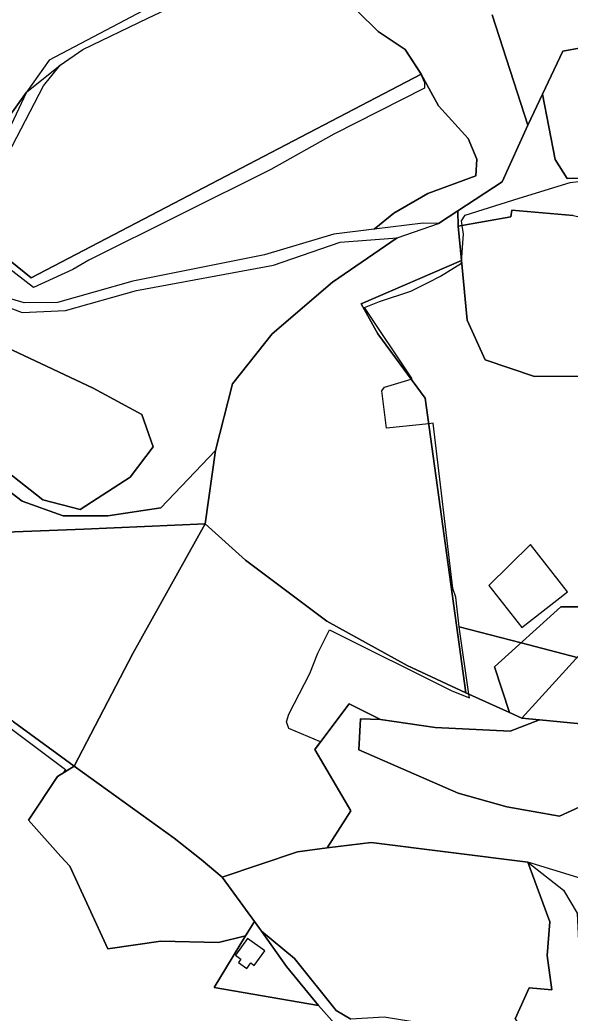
# Model space of a CAD drawing. Extents: x -477304 to -465429, y -1159113 to -1149210.
# Drawn here: x -474865.5 to -474675.4, y -1151917.1 to -1151574 of the extents above; entities that cross this region are included whole.
import ezdxf

# ---------------------------------------------------------------- set-up
doc = ezdxf.new("R2010")
doc.units = 0
for name, color, linetype in [('BPEJ_s', 7, 'Continuous'), ('PUPFL_s', 7, 'Continuous'), ('trav_porost_s', 7, 'Continuous')]:
    doc.layers.add(name, color=color, linetype=linetype)

msp = doc.modelspace()

# ---------------------------------------------------------------- linework, layer by layer
at = {"layer": 'BPEJ_s'}
for points in [[(-474755.87, -1151564.05), (-474741.71, -1151578.12), (-474732.42, -1151584.23), (-474727.19, -1151592.27), (-474726.87, -1151592.75), (-474726.95, -1151592.79), (-474725.69, -1151595.68), (-474725.69, -1151597.59), (-474757.02, -1151613.57), (-474778.75, -1151625.72), (-474841.63, -1151657.06), (-474847.15, -1151660.24), (-474860.79, -1151666.42), (-474873.11, -1151657)], [(-474755.87, -1151564.05), (-474741.71, -1151578.12), (-474732.42, -1151584.23), (-474727.19, -1151592.27), (-474726.87, -1151592.75), (-474726.95, -1151592.79), (-474725.69, -1151595.68), (-474725.69, -1151597.59), (-474757.02, -1151613.57), (-474778.75, -1151625.72), (-474841.63, -1151657.06), (-474847.15, -1151660.24), (-474860.79, -1151666.42), (-474873.11, -1151657)], [(-474868.01, -1151605.83), (-474863.19, -1151599.05), (-474851.53, -1151589.68), (-474843.7, -1151584.28), (-474821.26, -1151573.48)], [(-474868.01, -1151605.83), (-474863.19, -1151599.05), (-474851.53, -1151589.68), (-474843.7, -1151584.28), (-474821.26, -1151573.48)], [(-474879.32, -1151810.88), (-474858.46, -1151826.42), (-474849.73, -1151832.93), (-474850.35, -1151834.01), (-474846.67, -1151831.8), (-474812.21, -1151856.67), (-474802.86, -1151863.95), (-474795.56, -1151870.14), (-474769.62, -1151861.34), (-474759.29, -1151859.94), (-474751.1, -1151847.17), (-474763.59, -1151826), (-474761.62, -1151823.39), (-474772.57, -1151818.77), (-474773.42, -1151816.42), (-474772.57, -1151813.87), (-474765.33, -1151799.8), (-474762.56, -1151792.77), (-474758.57, -1151784.65), (-474716.32, -1151805.77), (-474710.19, -1151808.2), (-474710.38, -1151806.9), (-474713.68, -1151783.68), (-474714.83, -1151773.38), (-474715.89, -1151770.4), (-474722.75, -1151713.33), (-474724.25, -1151713.5), (-474738.84, -1151715.1), (-474740.4, -1151702.21), (-474739.55, -1151700.94), (-474730.26, -1151698.14), (-474729.95, -1151698.05), (-474746.48, -1151673.41), (-474741.25, -1151671.32), (-474730.38, -1151667.7), (-474724.25, -1151664.63), (-474720.16, -1151662.58), (-474712.91, -1151658.11), (-474712.89, -1151657.73), (-474712.46, -1151651.05), (-474712.27, -1151648.09), (-474712.68, -1151645.06), (-474712.91, -1151643.4), (-474711.63, -1151641.49), (-474692.98, -1151635.67), (-474675.41, -1151630.19), (-474667.74, -1151629.34)], [(-474722.75, -1151713.33), (-474724.25, -1151713.5), (-474738.84, -1151715.1), (-474740.4, -1151702.21), (-474739.55, -1151700.94), (-474730.26, -1151698.14), (-474729.95, -1151698.05), (-474746.48, -1151673.41), (-474741.25, -1151671.32), (-474730.38, -1151667.7), (-474724.25, -1151664.63), (-474720.16, -1151662.58), (-474712.91, -1151658.11), (-474712.89, -1151657.73), (-474712.46, -1151651.05), (-474712.27, -1151648.09), (-474712.68, -1151645.06), (-474712.91, -1151643.4), (-474711.63, -1151641.49), (-474692.98, -1151635.67), (-474675.41, -1151630.19), (-474667.74, -1151629.34)], [(-474672.95, -1151794.19), (-474692.37, -1151789.18), (-474713.68, -1151783.68), (-474714.83, -1151773.38), (-474715.89, -1151770.4), (-474722.75, -1151713.33)], [(-474879.32, -1151810.88), (-474858.46, -1151826.42), (-474849.73, -1151832.93), (-474850.35, -1151834.01), (-474846.67, -1151831.8), (-474812.21, -1151856.67), (-474802.86, -1151863.95), (-474795.56, -1151870.14), (-474769.62, -1151861.34), (-474759.29, -1151859.94), (-474751.1, -1151847.17), (-474763.59, -1151826), (-474761.62, -1151823.39), (-474772.57, -1151818.77), (-474773.42, -1151816.42), (-474772.57, -1151813.87), (-474765.33, -1151799.8), (-474762.56, -1151792.77), (-474758.57, -1151784.65), (-474716.32, -1151805.77), (-474710.19, -1151808.2), (-474710.38, -1151806.9), (-474713.68, -1151783.68), (-474692.37, -1151789.18), (-474672.95, -1151794.19)]]:
    msp.add_lwpolyline(points, dxfattribs=at)
at = {"layer": 'PUPFL_s'}
for points in [[(-474871.87, -1151555.05), (-474866.05, -1151546.11), (-474857.8, -1151539.36), (-474829.72, -1151549.08), (-474810.75, -1151545.1), (-474789.99, -1151531.57), (-474777.15, -1151525.8), (-474786.53, -1151539.76), (-474803.27, -1151560.45), (-474855.3, -1151587.93), (-474863.19, -1151599.05), (-474868.01, -1151605.83), (-474891.84, -1151634.96), (-474899.28, -1151652.68), (-474906.07, -1151657.98), (-474921.42, -1151667.39), (-474936.82, -1151674.72), (-474945.08, -1151662.68), (-474938.33, -1151614.71), (-474922.85, -1151606.51), (-474916.45, -1151598.49), (-474907.51, -1151576.48), (-474894.25, -1151565.92)], [(-474677.98, -1151584.86), (-474650.92, -1151579.86), (-474641.81, -1151618.18), (-474655.21, -1151623.56), (-474659.95, -1151622.86), (-474668.19, -1151628.76), (-474676.38, -1151628.83), (-474680.62, -1151622.26), (-474684.98, -1151599.72)], [(-474724.55, -1151634.02), (-474736.3, -1151640.81), (-474743.12, -1151646.33), (-474756.98, -1151648.04), (-474781, -1151655.24), (-474826.48, -1151664.25), (-474852.43, -1151671.65), (-474864.04, -1151671.82), (-474873.8, -1151668.87), (-474879.83, -1151661.88), (-474882.55, -1151651.83), (-474881.58, -1151647.05), (-474861.56, -1151663.11), (-474726.87, -1151592.75), (-474720.91, -1151603.73), (-474710.65, -1151614.98), (-474707.67, -1151622.1), (-474708.01, -1151627.9)], [(-474712.94, -1151657.16), (-474747.54, -1151672.16), (-474741.78, -1151682.48), (-474725.47, -1151704.66), (-474711.41, -1151806.43), (-474731.73, -1151797.03), (-474759.4, -1151781.73), (-474787.53, -1151760.67), (-474801.46, -1151748.14), (-474797.95, -1151722.71), (-474792.07, -1151699.77), (-474778.3, -1151682.46), (-474757.48, -1151664.6), (-474735.14, -1151649.35), (-474720.89, -1151644.36), (-474714.21, -1151639.99), (-474714.06, -1151645.3)], [(-474630.63, -1151692.58), (-474651.73, -1151697.01), (-474687.73, -1151697.22), (-474704.74, -1151691.45), (-474711, -1151677.8), (-474712.94, -1151657.16), (-474714.06, -1151645.3), (-474695.86, -1151642.12), (-474695.59, -1151639.75), (-474674.33, -1151641.58), (-474659.74, -1151644.71), (-474667.13, -1151657.41), (-474658.49, -1151679.42), (-474636.98, -1151680.79), (-474616.96, -1151675.69), (-474609.67, -1151693.88), (-474616.43, -1151692.44)], [(-474890.39, -1151657.84), (-474886.16, -1151652.4), (-474882.75, -1151664.08), (-474878.1, -1151670.03), (-474882.09, -1151681.58), (-474840.16, -1151701.23), (-474823.4, -1151710.32), (-474819.49, -1151721.44), (-474827.36, -1151732.02), (-474844.65, -1151743.11), (-474857.53, -1151739.76), (-474880.6, -1151721.68), (-474899.48, -1151711.57), (-474919.29, -1151708.5), (-474922.44, -1151706.65), (-474905.01, -1151695.68)], [(-474649.9, -1151776.79), (-474678.65, -1151776.77), (-474701.57, -1151797.49), (-474696.32, -1151813.25), (-474711.41, -1151806.43), (-474725.47, -1151704.66), (-474741.78, -1151682.48), (-474747.54, -1151672.16), (-474712.94, -1151657.16), (-474711, -1151677.8), (-474704.74, -1151691.45), (-474687.73, -1151697.22), (-474651.73, -1151697.01), (-474630.63, -1151692.58), (-474616.43, -1151692.44), (-474609.67, -1151693.88), (-474605.18, -1151694.83), (-474598.72, -1151693.87), (-474599.66, -1151714.73), (-474593.52, -1151746.84), (-474627.51, -1151764.88)], [(-474843.36, -1151749.92), (-474885.43, -1151751.55), (-474911.12, -1151737), (-474936.23, -1151722.95), (-474943.01, -1151719.59), (-474928.83, -1151710.67), (-474924.05, -1151715.21), (-474898.27, -1151719.37), (-474882.5, -1151726.7), (-474864.63, -1151740.28), (-474850.54, -1151745.36), (-474835.1, -1151745.3), (-474816.73, -1151742.53), (-474797.95, -1151722.71), (-474801.46, -1151748.14)], [(-474889.6, -1151800.84), (-474914.07, -1151763.15), (-474938.29, -1151725.9), (-474936.23, -1151722.95), (-474911.12, -1151737), (-474885.43, -1151751.55), (-474843.36, -1151749.92), (-474801.46, -1151748.14), (-474826.51, -1151792.87), (-474846.67, -1151831.8), (-474867.7, -1151816.49)], [(-474759.29, -1151859.94), (-474769.62, -1151861.34), (-474795.56, -1151870.14), (-474802.86, -1151863.95), (-474812.21, -1151856.67), (-474846.67, -1151831.8), (-474826.51, -1151792.87), (-474801.46, -1151748.14), (-474787.53, -1151760.67), (-474759.4, -1151781.73), (-474731.73, -1151797.03), (-474711.41, -1151806.43), (-474696.32, -1151813.25), (-474692.08, -1151815.23), (-474686.03, -1151815.81), (-474696.06, -1151819.69), (-474722.07, -1151818.42), (-474740.89, -1151815.63), (-474751.68, -1151810.2), (-474763.59, -1151826), (-474751.1, -1151847.17)], [(-474689.11, -1151755.28), (-474703.47, -1151769.37), (-474692.03, -1151783.91), (-474676.31, -1151771.55)]]:
    msp.add_lwpolyline(points, close=True, dxfattribs=at)
for points in [[(-474702.28, -1151572.35), (-474690.01, -1151610.4), (-474698.85, -1151629.95), (-474714.21, -1151639.99), (-474720.89, -1151644.36), (-474726.21, -1151644.23), (-474743.12, -1151646.33), (-474736.3, -1151640.81), (-474724.55, -1151634.02), (-474708.01, -1151627.9), (-474707.67, -1151622.1), (-474710.65, -1151614.98), (-474720.91, -1151603.73), (-474726.87, -1151592.75), (-474732.42, -1151584.23), (-474741.71, -1151578.12), (-474755.87, -1151564.05)], [(-474308.04, -1151577.01), (-474381.39, -1151580.03), (-474388.2, -1151580.87), (-474394.06, -1151581.44), (-474428.39, -1151582.88), (-474478.75, -1151585.35), (-474485.79, -1151585.61), (-474546.83, -1151587.12), (-474587.91, -1151577.19), (-474630.56, -1151578.18), (-474650.92, -1151579.86), (-474677.98, -1151584.86), (-474684.98, -1151599.72), (-474690.01, -1151610.4), (-474702.28, -1151572.35)], [(-474674.33, -1151641.58), (-474695.59, -1151639.75), (-474695.86, -1151642.12), (-474714.06, -1151645.3), (-474714.21, -1151639.99), (-474698.85, -1151629.95), (-474690.01, -1151610.4), (-474684.98, -1151599.72), (-474680.62, -1151622.26), (-474676.38, -1151628.83), (-474668.19, -1151628.76)], [(-474878.1, -1151670.03), (-474864.73, -1151675.06), (-474849.73, -1151674.45), (-474825.19, -1151667.46), (-474777.87, -1151658.74), (-474754.86, -1151650.82), (-474735.14, -1151649.35), (-474757.48, -1151664.6), (-474778.3, -1151682.46), (-474792.07, -1151699.77), (-474797.95, -1151722.71), (-474816.73, -1151742.53), (-474835.1, -1151745.3), (-474850.54, -1151745.36), (-474864.63, -1151740.28), (-474882.5, -1151726.7)], [(-474880.6, -1151721.68), (-474857.53, -1151739.76), (-474844.65, -1151743.11), (-474827.36, -1151732.02), (-474819.49, -1151721.44), (-474823.4, -1151710.32), (-474840.16, -1151701.23), (-474882.09, -1151681.58)], [(-474867.7, -1151816.49), (-474846.67, -1151831.8), (-474852.5, -1151835.3), (-474862.5, -1151850.37), (-474851.37, -1151862.97), (-474848.26, -1151866.28), (-474835.1, -1151894.81), (-474816.79, -1151892.16), (-474796.92, -1151892.65), (-474787.57, -1151890.42), (-474798.33, -1151908.22), (-474762.29, -1151914.39), (-474751.39, -1151926.76)]]:
    msp.add_lwpolyline(points, dxfattribs=at)
at = {"layer": 'trav_porost_s'}
for points in [[(-474821.26, -1151573.48), (-474800.5, -1151563.51), (-474791.42, -1151553.19), (-474783.15, -1151541.16), (-474769.68, -1151547.65), (-474761.57, -1151555.47), (-474755.87, -1151564.05), (-474741.71, -1151578.12), (-474732.42, -1151584.23), (-474726.87, -1151592.75), (-474861.56, -1151663.11), (-474881.58, -1151647.05), (-474872.82, -1151626.58), (-474857.33, -1151596.8), (-474851.53, -1151589.68), (-474843.7, -1151584.28)], [(-474884.7, -1151644.55), (-474886.16, -1151652.4), (-474906.07, -1151657.98), (-474899.28, -1151652.68), (-474891.84, -1151634.96), (-474868.01, -1151605.83), (-474863.19, -1151599.05)], [(-474692.08, -1151815.23), (-474696.32, -1151813.25), (-474701.57, -1151797.49), (-474678.65, -1151776.77), (-474649.9, -1151776.79), (-474627.51, -1151764.88), (-474652.74, -1151787.84), (-474661.7, -1151781.81)], [(-474679.11, -1151849.03), (-474665.45, -1151842.81), (-474610.64, -1151848.05), (-474611.8, -1151856.59), (-474619.49, -1151858.01), (-474629.03, -1151857.7), (-474641.68, -1151857.62), (-474656.28, -1151867.22), (-474666.3, -1151868.61), (-474672.72, -1151870.25), (-474690, -1151864.97), (-474744.17, -1151858.11), (-474759.29, -1151859.94), (-474751.1, -1151847.17), (-474763.59, -1151826), (-474751.68, -1151810.2), (-474740.89, -1151815.63), (-474747.85, -1151815.45), (-474748.44, -1151826.11), (-474714.09, -1151841.05), (-474697.24, -1151845.84)], [(-474679.11, -1151849.03), (-474697.24, -1151845.84), (-474714.09, -1151841.05), (-474748.44, -1151826.11), (-474747.85, -1151815.45), (-474740.89, -1151815.63), (-474722.07, -1151818.42), (-474696.06, -1151819.69), (-474686.03, -1151815.81), (-474650.28, -1151819.22), (-474606.88, -1151823.61), (-474610.64, -1151848.05), (-474665.45, -1151842.81)], [(-474852.5, -1151835.3), (-474846.67, -1151831.8), (-474812.21, -1151856.67), (-474802.86, -1151863.95), (-474795.56, -1151870.14), (-474784.42, -1151885.37), (-474787.57, -1151890.42), (-474796.92, -1151892.65), (-474816.79, -1151892.16), (-474835.1, -1151894.81), (-474848.26, -1151866.28), (-474851.37, -1151862.97), (-474862.5, -1151850.37)], [(-474756.22, -1151916.11), (-474770.62, -1151898.14), (-474782.02, -1151888.76), (-474784.42, -1151885.37), (-474795.56, -1151870.14), (-474769.62, -1151861.34), (-474759.29, -1151859.94), (-474744.17, -1151858.11), (-474690, -1151864.97), (-474682.37, -1151885.52), (-474683.33, -1151897.18), (-474681.75, -1151909.05), (-474689.5, -1151908.36), (-474694.44, -1151919), (-474691.08, -1151924.14), (-474717.68, -1151922.01), (-474739.63, -1151918.45), (-474751.15, -1151919.13)], [(-474787.57, -1151890.42), (-474784.42, -1151885.37), (-474782.02, -1151888.76), (-474773.41, -1151900.92), (-474762.29, -1151914.39), (-474798.33, -1151908.22)], [(-474786.81, -1151891.25), (-474791.04, -1151897.05), (-474789.11, -1151898.46), (-474789.93, -1151899.59), (-474787.11, -1151901.64), (-474785.7, -1151899.71), (-474784.49, -1151900.59), (-474780.85, -1151895.6)]]:
    msp.add_lwpolyline(points, close=True, dxfattribs=at)
for points in [[(-474650.28, -1151819.22), (-474686.03, -1151815.81), (-474692.08, -1151815.23), (-474661.7, -1151781.81)], [(-474694.44, -1151919), (-474689.5, -1151908.36), (-474681.75, -1151909.05), (-474683.33, -1151897.18), (-474682.37, -1151885.52), (-474690, -1151864.97), (-474677.65, -1151874.64), (-474672.92, -1151882.53), (-474671.35, -1151915.87), (-474651.6, -1151914.36), (-474644.12, -1151919.99)], [(-474751.39, -1151926.76), (-474762.29, -1151914.39), (-474773.41, -1151900.92), (-474782.02, -1151888.76), (-474770.62, -1151898.14), (-474756.22, -1151916.11), (-474751.15, -1151919.13)]]:
    msp.add_lwpolyline(points, dxfattribs=at)

doc.saveas('drawing.dxf')
